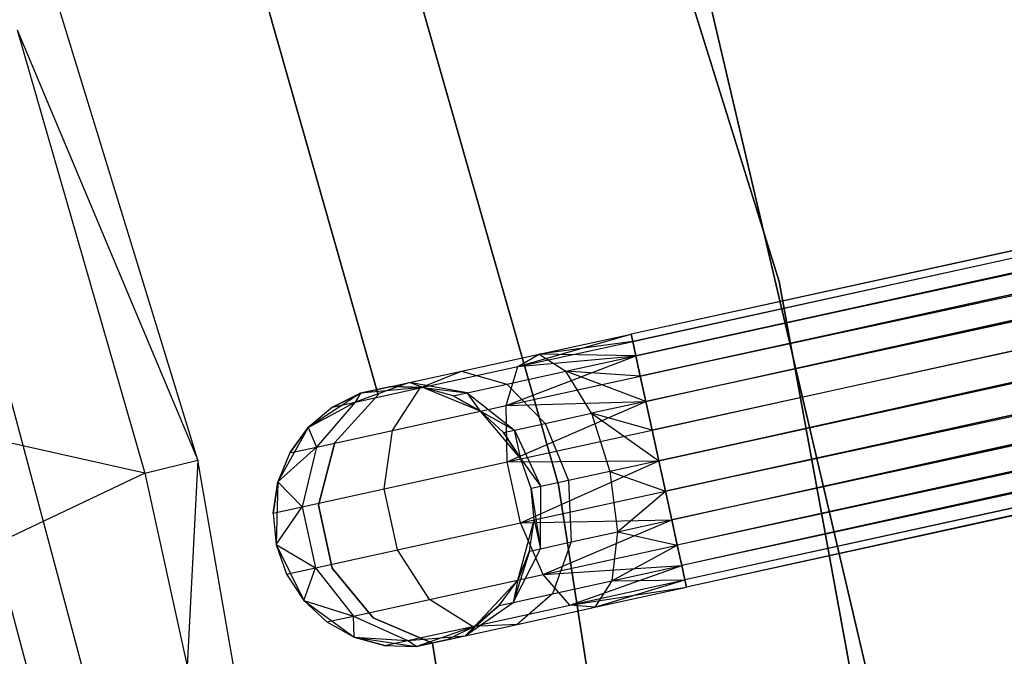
# Model space of a CAD drawing. Extents: x -189 to 189, y -189 to 189.
# Tile 265 of 338: x 37.35 to 44.89, y 7.7 to 12.58. Entities that reach past the tile are written whole.
import ezdxf

# ---------------------------------------------------------------- set-up
doc = ezdxf.new("R2010")
doc.units = 0
doc.header["$LTSCALE"] = 25.4
doc.layers.get('0').update_dxf_attribs({"linetype": 'CONTINUOUS'})

# ---------------------------------------------------------------- blocks, each defined once
blk = doc.blocks.new('NL2500012474_STL')
at = {"color": 0}
for p, q in [((355.6832, 37.0227, 177.3795), (233.3411, 10.2293, 177.6205)), ((355.6832, 37.0227, 177.3795), (233.3411, 10.2293, 177.3795)), ((355.6832, 37.0227, 177.3795), (233.3411, 10.2293, 177.6205)), ((355.6832, 37.0227, 177.3795), (233.3411, 10.2293, 177.3795)), ((355.6956, 36.9663, 177.8546), (233.3411, 10.2293, 177.6205)), ((355.6956, 36.9663, 177.8546), (233.3411, 10.2293, 177.6205)), ((233.3535, 10.173, 177.1454), (355.6832, 37.0227, 177.3795)), ((233.3535, 10.173, 177.1454), (355.6832, 37.0227, 177.3795)), ((355.6956, 36.9663, 177.8546), (233.3535, 10.173, 177.8546)), ((355.6956, 36.9663, 177.8546), (233.3535, 10.173, 177.8546)), ((233.3774, 10.0635, 176.9319), (355.6832, 37.0227, 177.3795)), ((233.3774, 10.0635, 176.9319), (355.6832, 37.0227, 177.3795)), ((355.6956, 36.9663, 177.8546), (233.3774, 10.0635, 178.0681)), ((355.6956, 36.9663, 177.8546), (233.3774, 10.0635, 178.0681)), ((233.3774, 10.0635, 176.9319), (355.7195, 36.8569, 176.9319)), ((233.3774, 10.0635, 176.9319), (355.7195, 36.8569, 176.9319)), ((233.4116, 9.9074, 176.7515), (355.7195, 36.8569, 176.9319)), ((233.4116, 9.9074, 176.7515), (355.7195, 36.8569, 176.9319)), ((233.4541, 9.7136, 176.6146), (355.7195, 36.8569, 176.9319)), ((233.4541, 9.7136, 176.6146), (355.7195, 36.8569, 176.9319)), ((355.7537, 36.7007, 178.2485), (233.3774, 10.0635, 178.0681)), ((355.7537, 36.7007, 178.2485), (233.3774, 10.0635, 178.0681)), ((355.7537, 36.7007, 178.2485), (233.4116, 9.9074, 178.2485)), ((355.7537, 36.7007, 178.2485), (233.4116, 9.9074, 178.2485)), ((355.7962, 36.5069, 176.6146), (233.4541, 9.7136, 176.6146)), ((355.7962, 36.5069, 176.6146), (233.4541, 9.7136, 176.6146)), ((233.5023, 9.4934, 176.5291), (355.7962, 36.5069, 176.6146)), ((233.5023, 9.4934, 176.5291), (355.7962, 36.5069, 176.6146)), ((233.5535, 9.2596, 176.5), (355.7962, 36.5069, 176.6146)), ((233.5535, 9.2596, 176.5), (355.7962, 36.5069, 176.6146)), ((355.8444, 36.2867, 178.4709), (233.4116, 9.9074, 178.2485)), ((355.8444, 36.2867, 178.4709), (233.4116, 9.9074, 178.2485)), ((355.8444, 36.2867, 178.4709), (233.4541, 9.7136, 178.3855)), ((355.8444, 36.2867, 178.4709), (233.4541, 9.7136, 178.3855)), ((355.8444, 36.2867, 178.4709), (233.5023, 9.4934, 178.4709)), ((355.8444, 36.2867, 178.4709), (233.5023, 9.4934, 178.4709)), ((355.8956, 36.0529, 178.5), (233.5535, 9.2596, 178.5)), ((355.8956, 36.0529, 178.5), (233.5535, 9.2596, 178.5)), ((233.5535, 9.2596, 176.5), (355.8956, 36.0529, 176.5)), ((233.5535, 9.2596, 176.5), (355.8956, 36.0529, 176.5)), ((233.6047, 9.0258, 176.5291), (355.8956, 36.0529, 176.5)), ((233.6047, 9.0258, 176.5291), (355.8956, 36.0529, 176.5)), ((233.6529, 8.8056, 176.6146), (355.8956, 36.0529, 176.5)), ((233.6529, 8.8056, 176.6146), (355.8956, 36.0529, 176.5)), ((355.9468, 35.8192, 178.4709), (233.6047, 9.0258, 178.4709)), ((355.9468, 35.8192, 178.4709), (233.6047, 9.0258, 178.4709)), ((355.995, 35.599, 176.6146), (233.6529, 8.8056, 176.6146)), ((355.995, 35.599, 176.6146), (233.6529, 8.8056, 176.6146)), ((355.995, 35.599, 176.6146), (233.6954, 8.6118, 176.7515)), ((355.995, 35.599, 176.6146), (233.6954, 8.6118, 176.7515)), ((355.995, 35.599, 176.6146), (233.7296, 8.4557, 176.9319)), ((355.995, 35.599, 176.6146), (233.7296, 8.4557, 176.9319)), ((356.0374, 35.4052, 178.2485), (233.6047, 9.0258, 178.4709)), ((356.0374, 35.4052, 178.2485), (233.6047, 9.0258, 178.4709)), ((356.0374, 35.4052, 178.2485), (233.6529, 8.8056, 178.3855)), ((356.0374, 35.4052, 178.2485), (233.6529, 8.8056, 178.3855)), ((356.0374, 35.4052, 178.2485), (233.6954, 8.6118, 178.2485)), ((356.0374, 35.4052, 178.2485), (233.6954, 8.6118, 178.2485)), ((356.0717, 35.249, 176.9319), (233.7296, 8.4557, 176.9319)), ((356.0717, 35.249, 176.9319), (233.7296, 8.4557, 176.9319)), ((356.0717, 35.249, 176.9319), (233.7535, 8.3462, 177.1454)), ((356.0717, 35.249, 176.9319), (233.7535, 8.3462, 177.1454)), ((356.0717, 35.249, 176.9319), (233.7659, 8.2899, 177.3795)), ((356.0717, 35.249, 176.9319), (233.7659, 8.2899, 177.3795)), ((356.0956, 35.1396, 177.8546), (233.6954, 8.6118, 178.2485)), ((356.0956, 35.1396, 177.8546), (233.6954, 8.6118, 178.2485)), ((356.0956, 35.1396, 177.8546), (233.7296, 8.4557, 178.0681)), ((356.0956, 35.1396, 177.8546), (233.7296, 8.4557, 178.0681)), ((356.0956, 35.1396, 177.8546), (233.7535, 8.3462, 177.8546)), ((356.0956, 35.1396, 177.8546), (233.7535, 8.3462, 177.8546)), ((356.108, 35.0832, 177.3795), (233.7535, 8.3462, 177.8546)), ((356.108, 35.0832, 177.3795), (233.7535, 8.3462, 177.8546)), ((356.108, 35.0832, 177.3795), (233.7659, 8.2899, 177.3795)), ((356.108, 35.0832, 177.3795), (233.7659, 8.2899, 177.6205)), ((356.108, 35.0832, 177.3795), (233.7659, 8.2899, 177.3795)), ((356.108, 35.0832, 177.3795), (233.7659, 8.2899, 177.6205)), ((234.4755, 10.6315, 186), (232.8786, 15.7561, 186)), ((232.8786, 15.7561, 178.5), (234.4755, 10.6315, 178.5)), ((234.4755, 10.6315, 186), (232.8786, 15.7561, 186)), ((232.8786, 15.7561, 178.5), (234.4755, 10.6315, 178.5)), ((230.0232, 9.2625, 149), (228.5563, 14.0406, 149)), ((230.0232, 9.2625, 149), (228.5563, 14.0406, 149)), ((231.354, 14.1023, 186), (232.7843, 9.0753, 186)), ((232.7843, 9.0753, 178.5), (231.354, 14.1023, 178.5)), ((232.7843, 9.0753, 178.5), (231.354, 14.1023, 178.5)), ((231.354, 14.1023, 186), (232.7843, 9.0753, 186)), ((230.547, 12.7808, 185), (231.4049, 9.7643, 185)), ((231.4049, 9.7643, 183), (230.547, 12.7808, 183)), ((231.4049, 9.7643, 183), (230.547, 12.7808, 183)), ((230.547, 12.7808, 185), (231.4049, 9.7643, 185)), ((235.1765, 7.5177, 186), (233.9498, 12.7495, 186)), ((233.9498, 12.7495, 187), (235.1765, 7.5177, 187)), ((235.1765, 7.5177, 186), (233.9498, 12.7495, 186)), ((233.9498, 12.7495, 187), (235.1765, 7.5177, 187)), ((228.6395, 12.561, 173.0052), (230.0232, 9.2625, 149)), ((228.6395, 12.561, 173.0052), (230.0232, 9.2625, 149)), ((228.6395, 12.561, 173.0052), (229.6157, 9.1649, 173.0052)), ((228.6395, 12.561, 173.0052), (229.6157, 9.1649, 173.0052)), ((227.8991, 12.3118, 149), (229.174, 7.5326, 149)), ((227.8991, 12.3118, 149), (229.174, 7.5326, 149)), ((227.5104, 12.1809, 172.4995), (228.7717, 7.4525, 172.4995)), ((227.5104, 12.1809, 172.4995), (228.7717, 7.4525, 172.4995)), ((229.6157, 9.1649, 173.0052), (222.9581, 10.648, 179)), ((229.6157, 9.1649, 173.0052), (222.9581, 10.648, 179)), ((235.443, 5.3517, 186), (234.4755, 10.6315, 186)), ((234.4755, 10.6315, 178.5), (235.443, 5.3517, 178.5)), ((234.4755, 10.6315, 186), (234.4755, 10.6315, 178.5)), ((235.443, 5.3517, 186), (234.4755, 10.6315, 186)), ((234.4755, 10.6315, 178.5), (235.443, 5.3517, 178.5)), ((234.4755, 10.6315, 186), (234.4755, 10.6315, 178.5)), ((232.4733, 9.9802, 177.3246), (233.3411, 10.2293, 177.3795)), ((232.4733, 9.9802, 177.3246), (233.3411, 10.2293, 177.3795)), ((232.6385, 10.0755, 177.7636), (233.3411, 10.2293, 177.3795)), ((232.6385, 10.0755, 177.7636), (233.3411, 10.2293, 177.6205)), ((232.6385, 10.0755, 177.7636), (233.3411, 10.2293, 177.3795)), ((232.6385, 10.0755, 177.7636), (233.3411, 10.2293, 177.6205)), ((233.3411, 10.2293, 177.3795), (233.3535, 10.173, 177.1454)), ((233.3535, 10.173, 177.8546), (233.3411, 10.2293, 177.6205)), ((233.3535, 10.173, 177.8546), (233.3411, 10.2293, 177.6205)), ((233.3411, 10.2293, 177.3795), (233.3535, 10.173, 177.1454)), ((232.4733, 9.9802, 177.3246), (233.3535, 10.173, 177.1454)), ((232.4733, 9.9802, 177.3246), (233.3535, 10.173, 177.1454)), ((233.3535, 10.173, 177.8546), (232.6385, 10.0755, 177.7636)), ((233.3535, 10.173, 177.8546), (232.6385, 10.0755, 177.7636)), ((233.3535, 10.173, 177.1454), (233.3774, 10.0635, 176.9319)), ((233.3774, 10.0635, 178.0681), (233.3535, 10.173, 177.8546)), ((233.3774, 10.0635, 178.0681), (233.3535, 10.173, 177.8546)), ((233.3535, 10.173, 177.1454), (233.3774, 10.0635, 176.9319)), ((232.0429, 9.945, 178.171), (232.6385, 10.0755, 177.7636)), ((232.0429, 9.945, 178.171), (232.6385, 10.0755, 177.7636)), ((232.3842, 9.6824, 176.9607), (233.3774, 10.0635, 176.9319)), ((232.3842, 9.6824, 176.9607), (233.3774, 10.0635, 176.9319)), ((232.4733, 9.9802, 177.3246), (232.6385, 10.0755, 177.7636)), ((232.4733, 9.9802, 177.3246), (232.6385, 10.0755, 177.7636)), ((232.4733, 9.9802, 177.3246), (233.3774, 10.0635, 176.9319)), ((232.4733, 9.9802, 177.3246), (233.3774, 10.0635, 176.9319)), ((233.3774, 10.0635, 178.0681), (232.6385, 10.0755, 177.7636)), ((232.6385, 10.0755, 177.7636), (232.8421, 9.9463, 178.1771)), ((233.3774, 10.0635, 178.0681), (232.6385, 10.0755, 177.7636)), ((232.6385, 10.0755, 177.7636), (232.8421, 9.9463, 178.1771)), ((232.8421, 9.9463, 178.1771), (233.3774, 10.0635, 178.0681)), ((232.8421, 9.9463, 178.1771), (233.3774, 10.0635, 178.0681)), ((233.3774, 10.0635, 176.9319), (233.4116, 9.9074, 176.7515)), ((233.4116, 9.9074, 178.2485), (233.3774, 10.0635, 178.0681)), ((233.4116, 9.9074, 178.2485), (233.3774, 10.0635, 178.0681)), ((233.3774, 10.0635, 176.9319), (233.4116, 9.9074, 176.7515)), ((231.7271, 9.8168, 177.8351), (232.4733, 9.9802, 177.3246)), ((231.7271, 9.8168, 177.8351), (232.4733, 9.9802, 177.3246)), ((232.3842, 9.6824, 176.9607), (232.4733, 9.9802, 177.3246)), ((232.3842, 9.6824, 176.9607), (232.4733, 9.9802, 177.3246)), ((231.6449, 9.8579, 178.7808), (232.0429, 9.945, 178.171)), ((231.6449, 9.8579, 178.7808), (232.0429, 9.945, 178.171)), ((231.7271, 9.8168, 177.8351), (232.0429, 9.945, 178.171)), ((231.7271, 9.8168, 177.8351), (232.0429, 9.945, 178.171)), ((232.0429, 9.945, 178.171), (232.3884, 9.8469, 178.4875)), ((232.0429, 9.945, 178.171), (232.3884, 9.8469, 178.4875)), ((232.3842, 9.6824, 176.9607), (233.4116, 9.9074, 176.7515)), ((232.3842, 9.6824, 176.9607), (233.4116, 9.9074, 176.7515)), ((232.3884, 9.8469, 178.4875), (232.8421, 9.9463, 178.1771)), ((232.3884, 9.8469, 178.4875), (232.8421, 9.9463, 178.1771)), ((233.0374, 9.6223, 178.4703), (232.8421, 9.9463, 178.1771)), ((233.4541, 9.7136, 178.3855), (232.8421, 9.9463, 178.1771)), ((233.0374, 9.6223, 178.4703), (232.8421, 9.9463, 178.1771)), ((233.4541, 9.7136, 178.3855), (232.8421, 9.9463, 178.1771)), ((233.4116, 9.9074, 178.2485), (232.8421, 9.9463, 178.1771)), ((233.4116, 9.9074, 178.2485), (232.8421, 9.9463, 178.1771)), ((233.4116, 9.9074, 176.7515), (233.4541, 9.7136, 176.6146)), ((233.4541, 9.7136, 178.3855), (233.4116, 9.9074, 178.2485)), ((233.4541, 9.7136, 178.3855), (233.4116, 9.9074, 178.2485)), ((233.4116, 9.9074, 176.7515), (233.4541, 9.7136, 176.6146)), ((231.6449, 9.8579, 178.7808), (231.2285, 9.7076, 178.599)), ((231.6449, 9.8579, 178.7808), (231.2285, 9.7076, 178.599)), ((231.2285, 9.7076, 178.599), (231.7271, 9.8168, 177.8351)), ((231.2285, 9.7076, 178.599), (231.7271, 9.8168, 177.8351)), ((231.2697, 9.7757, 179.5), (231.6449, 9.8579, 178.7808)), ((231.2697, 9.7757, 179.5), (231.6449, 9.8579, 178.7808)), ((231.5052, 9.8273, 179.5), (231.2697, 9.7757, 185)), ((231.5052, 9.8273, 179.5), (231.2697, 9.7757, 185)), ((231.7462, 9.821, 185), (231.2697, 9.7757, 185)), ((231.7462, 9.821, 185), (231.2697, 9.7757, 185)), ((231.5052, 9.8273, 179.5), (231.6449, 9.8579, 178.7808)), ((231.5052, 9.8273, 179.5), (231.6449, 9.8579, 178.7808)), ((231.7462, 9.821, 179.5), (231.5052, 9.8273, 179.5)), ((231.5052, 9.8273, 179.5), (231.7462, 9.821, 185)), ((231.5052, 9.8273, 179.5), (231.7462, 9.821, 185)), ((231.7462, 9.821, 179.5), (231.5052, 9.8273, 179.5)), ((231.5131, 9.4916, 177.5565), (231.7271, 9.8168, 177.8351)), ((231.5131, 9.4916, 177.5565), (231.7271, 9.8168, 177.8351)), ((231.7462, 9.821, 179.5), (231.6449, 9.8579, 178.7808)), ((231.7462, 9.821, 179.5), (231.6449, 9.8579, 178.7808)), ((232.0851, 9.7805, 178.952), (231.6449, 9.8579, 178.7808)), ((232.0851, 9.7805, 178.952), (231.6449, 9.8579, 178.7808)), ((232.1891, 9.6396, 185), (231.7462, 9.821, 185)), ((231.9787, 9.7572, 179.5), (231.7462, 9.821, 185)), ((232.1891, 9.6396, 185), (231.7462, 9.821, 185)), ((231.9787, 9.7572, 179.5), (231.7462, 9.821, 179.5)), ((231.7462, 9.821, 179.5), (231.7462, 9.821, 185)), ((231.9787, 9.7572, 179.5), (231.7462, 9.821, 185)), ((231.7462, 9.821, 179.5), (231.7462, 9.821, 185)), ((231.7462, 9.821, 179.5), (232.0851, 9.7805, 178.952)), ((231.9787, 9.7572, 179.5), (231.7462, 9.821, 179.5)), ((231.7462, 9.821, 179.5), (232.0851, 9.7805, 178.952)), ((232.0851, 9.7805, 178.952), (232.3884, 9.8469, 178.4875)), ((232.0851, 9.7805, 178.952), (232.3884, 9.8469, 178.4875)), ((232.3884, 9.8469, 178.4875), (232.6842, 9.545, 178.7119)), ((232.3884, 9.8469, 178.4875), (232.6842, 9.545, 178.7119)), ((231.2697, 9.7757, 185), (230.8688, 9.5141, 185)), ((231.2697, 9.7757, 185), (230.8688, 9.5141, 185)), ((231.2697, 9.7757, 179.5), (231.0534, 9.6692, 179.5)), ((231.0534, 9.6692, 179.5), (231.2697, 9.7757, 185)), ((231.0534, 9.6692, 179.5), (231.2697, 9.7757, 185)), ((231.2697, 9.7757, 179.5), (231.0534, 9.6692, 179.5)), ((231.4049, 9.7643, 185), (231.0731, 9.3976, 185)), ((231.0731, 9.3976, 183), (231.4049, 9.7643, 183)), ((231.0731, 9.3976, 183), (231.4049, 9.7643, 183)), ((231.4049, 9.7643, 185), (231.0731, 9.3976, 185)), ((231.2697, 9.7757, 179.5), (231.2285, 9.7076, 178.599)), ((231.2697, 9.7757, 179.5), (231.2285, 9.7076, 178.599)), ((231.2697, 9.7757, 179.5), (231.2697, 9.7757, 185)), ((231.2697, 9.7757, 179.5), (231.2697, 9.7757, 185)), ((231.4049, 9.7643, 185), (231.4049, 9.7643, 183)), ((231.4049, 9.7643, 185), (231.4049, 9.7643, 183)), ((231.9787, 9.7572, 179.5), (232.0851, 9.7805, 178.952)), ((231.9787, 9.7572, 179.5), (232.0851, 9.7805, 178.952)), ((232.1891, 9.6396, 179.5), (231.9787, 9.7572, 179.5)), ((231.9787, 9.7572, 179.5), (232.1891, 9.6396, 185)), ((231.9787, 9.7572, 179.5), (232.1891, 9.6396, 185)), ((232.1891, 9.6396, 179.5), (231.9787, 9.7572, 179.5)), ((232.0851, 9.7805, 178.952), (232.4482, 9.4933, 179.0735)), ((232.1891, 9.6396, 179.5), (232.0851, 9.7805, 178.952)), ((232.1891, 9.6396, 179.5), (232.0851, 9.7805, 178.952)), ((232.0851, 9.7805, 178.952), (232.4482, 9.4933, 179.0735)), ((230.8688, 9.5141, 179.5), (231.2285, 9.7076, 178.599)), ((230.8688, 9.5141, 179.5), (231.2285, 9.7076, 178.599)), ((231.0534, 9.6692, 179.5), (230.8688, 9.5141, 185)), ((231.0534, 9.6692, 179.5), (230.8688, 9.5141, 179.5)), ((231.0534, 9.6692, 179.5), (230.8688, 9.5141, 185)), ((231.0534, 9.6692, 179.5), (230.8688, 9.5141, 179.5)), ((231.2285, 9.7076, 178.599), (230.9311, 9.3641, 178.4482)), ((231.2285, 9.7076, 178.599), (230.9311, 9.3641, 178.4482)), ((231.0534, 9.6692, 179.5), (231.2285, 9.7076, 178.599)), ((231.0534, 9.6692, 179.5), (231.2285, 9.7076, 178.599)), ((231.5131, 9.4916, 177.5565), (232.3842, 9.6824, 176.9607)), ((231.5131, 9.4916, 177.5565), (232.3842, 9.6824, 176.9607)), ((232.3842, 9.6824, 176.9607), (233.4541, 9.7136, 176.6146)), ((232.3842, 9.6824, 176.9607), (233.4541, 9.7136, 176.6146)), ((232.3917, 9.2502, 176.7552), (232.3842, 9.6824, 176.9607)), ((232.3917, 9.2502, 176.7552), (232.3842, 9.6824, 176.9607)), ((232.3917, 9.2502, 176.7552), (233.4541, 9.7136, 176.6146)), ((232.3917, 9.2502, 176.7552), (233.4541, 9.7136, 176.6146)), ((233.4541, 9.7136, 178.3855), (233.0374, 9.6223, 178.4703)), ((233.4541, 9.7136, 178.3855), (233.0374, 9.6223, 178.4703)), ((233.4541, 9.7136, 176.6146), (233.5023, 9.4934, 176.5291)), ((233.5023, 9.4934, 178.4709), (233.4541, 9.7136, 178.3855)), ((233.5023, 9.4934, 178.4709), (233.4541, 9.7136, 178.3855)), ((233.4541, 9.7136, 176.6146), (233.5023, 9.4934, 176.5291)), ((232.4971, 9.2732, 185), (232.1891, 9.6396, 185)), ((232.3653, 9.4751, 179.5), (232.1891, 9.6396, 185)), ((232.4971, 9.2732, 185), (232.1891, 9.6396, 185)), ((232.3653, 9.4751, 179.5), (232.1891, 9.6396, 179.5)), ((232.1891, 9.6396, 179.5), (232.1891, 9.6396, 185)), ((232.3653, 9.4751, 179.5), (232.1891, 9.6396, 185)), ((232.1891, 9.6396, 179.5), (232.1891, 9.6396, 185)), ((232.1891, 9.6396, 179.5), (232.4482, 9.4933, 179.0735)), ((232.1891, 9.6396, 179.5), (232.4482, 9.4933, 179.0735)), ((232.3653, 9.4751, 179.5), (232.1891, 9.6396, 179.5)), ((232.6842, 9.545, 178.7119), (233.0374, 9.6223, 178.4703)), ((232.6842, 9.545, 178.7119), (233.0374, 9.6223, 178.4703)), ((233.5023, 9.4934, 178.4709), (233.0374, 9.6223, 178.4703)), ((233.0374, 9.6223, 178.4703), (233.5535, 9.2596, 178.5)), ((233.5023, 9.4934, 178.4709), (233.0374, 9.6223, 178.4703)), ((233.0374, 9.6223, 178.4703), (233.5535, 9.2596, 178.5)), ((233.0374, 9.6223, 178.4703), (233.1797, 9.1777, 178.5761)), ((233.0374, 9.6223, 178.4703), (233.1797, 9.1777, 178.5761)), ((230.8688, 9.5141, 185), (230.6354, 9.0963, 185)), ((230.8688, 9.5141, 185), (230.6354, 9.0963, 185)), ((230.8688, 9.5141, 179.5), (230.7268, 9.3194, 179.5)), ((230.7268, 9.3194, 179.5), (230.8688, 9.5141, 185)), ((230.7268, 9.3194, 179.5), (230.8688, 9.5141, 185)), ((230.8688, 9.5141, 179.5), (230.7268, 9.3194, 179.5)), ((230.8688, 9.5141, 179.5), (230.8688, 9.5141, 185)), ((230.8688, 9.5141, 179.5), (230.8688, 9.5141, 185)), ((230.8688, 9.5141, 179.5), (230.9311, 9.3641, 178.4482)), ((230.8688, 9.5141, 179.5), (230.9311, 9.3641, 178.4482)), ((232.4482, 9.4933, 179.0735), (232.6842, 9.545, 178.7119)), ((232.4482, 9.4933, 179.0735), (232.6842, 9.545, 178.7119)), ((232.6842, 9.545, 178.7119), (232.8628, 9.1083, 178.7929)), ((232.6842, 9.545, 178.7119), (232.8628, 9.1083, 178.7929)), ((230.9311, 9.3641, 178.4482), (231.5131, 9.4916, 177.5565)), ((230.9311, 9.3641, 178.4482), (231.5131, 9.4916, 177.5565)), ((231.4502, 9.044, 177.3992), (231.5131, 9.4916, 177.5565)), ((231.4502, 9.044, 177.3992), (231.5131, 9.4916, 177.5565)), ((232.3653, 9.4751, 179.5), (232.4482, 9.4933, 179.0735)), ((232.3653, 9.4751, 179.5), (232.4482, 9.4933, 179.0735)), ((232.4971, 9.2732, 179.5), (232.3653, 9.4751, 179.5)), ((232.3653, 9.4751, 179.5), (232.4971, 9.2732, 185)), ((232.3653, 9.4751, 179.5), (232.4971, 9.2732, 185)), ((232.4971, 9.2732, 179.5), (232.3653, 9.4751, 179.5)), ((232.3917, 9.2502, 176.7552), (233.5023, 9.4934, 176.5291)), ((232.3917, 9.2502, 176.7552), (233.5023, 9.4934, 176.5291)), ((232.4971, 9.2732, 179.5), (232.4482, 9.4933, 179.0735)), ((232.4482, 9.4933, 179.0735), (232.651, 9.062, 179.1173)), ((232.4482, 9.4933, 179.0735), (232.651, 9.062, 179.1173)), ((232.4971, 9.2732, 179.5), (232.4482, 9.4933, 179.0735)), ((233.5023, 9.4934, 176.5291), (233.5535, 9.2596, 176.5)), ((233.5535, 9.2596, 178.5), (233.5023, 9.4934, 178.4709)), ((233.5535, 9.2596, 178.5), (233.5023, 9.4934, 178.4709)), ((233.5023, 9.4934, 176.5291), (233.5535, 9.2596, 176.5)), ((230.6354, 9.0963, 179.5), (230.9311, 9.3641, 178.4482)), ((230.6354, 9.0963, 179.5), (230.9311, 9.3641, 178.4482)), ((230.7268, 9.3194, 179.5), (230.9311, 9.3641, 178.4482)), ((230.7268, 9.3194, 179.5), (230.9311, 9.3641, 178.4482)), ((230.9311, 9.3641, 178.4482), (230.8211, 8.9062, 178.3631)), ((230.9311, 9.3641, 178.4482), (230.8211, 8.9062, 178.3631)), ((231.0731, 9.3976, 185), (230.946, 8.9197, 185)), ((230.946, 8.9197, 183), (231.0731, 9.3976, 183)), ((230.946, 8.9197, 183), (231.0731, 9.3976, 183)), ((231.0731, 9.3976, 185), (230.946, 8.9197, 185)), ((231.0731, 9.3976, 185), (231.0731, 9.3976, 183)), ((231.0731, 9.3976, 185), (231.0731, 9.3976, 183)), ((230.7268, 9.3194, 179.5), (230.6354, 9.0963, 185)), ((230.7268, 9.3194, 179.5), (230.6354, 9.0963, 179.5)), ((230.7268, 9.3194, 179.5), (230.6354, 9.0963, 185)), ((230.7268, 9.3194, 179.5), (230.6354, 9.0963, 179.5)), ((229.6157, 9.1649, 173.0052), (230.0232, 9.2625, 149)), ((229.6157, 9.1649, 173.0052), (230.0232, 9.2625, 149)), ((230.0232, 9.2625, 149), (229.9401, 7.6852, 173.0052)), ((230.0232, 9.2625, 149), (229.9401, 7.6852, 173.0052)), ((230.8797, 4.3382, 149), (230.0232, 9.2625, 149)), ((230.8797, 4.3382, 149), (230.0232, 9.2625, 149)), ((231.4502, 9.044, 177.3992), (232.3917, 9.2502, 176.7552)), ((231.4502, 9.044, 177.3992), (232.3917, 9.2502, 176.7552)), ((232.3917, 9.2502, 176.7552), (233.5535, 9.2596, 176.5)), ((232.3917, 9.2502, 176.7552), (233.5535, 9.2596, 176.5)), ((232.4941, 8.7826, 176.7552), (232.3917, 9.2502, 176.7552)), ((232.4941, 8.7826, 176.7552), (232.3917, 9.2502, 176.7552)), ((232.4941, 8.7826, 176.7552), (233.5535, 9.2596, 176.5)), ((232.4941, 8.7826, 176.7552), (233.5535, 9.2596, 176.5)), ((232.5766, 9.0457, 185), (232.4971, 9.2732, 185)), ((232.5766, 9.0457, 179.5), (232.4971, 9.2732, 179.5)), ((232.4971, 9.2732, 179.5), (232.4971, 9.2732, 185)), ((232.5766, 9.0457, 185), (232.4971, 9.2732, 185)), ((232.4971, 9.2732, 179.5), (232.4971, 9.2732, 185)), ((232.4971, 9.2732, 179.5), (232.651, 9.062, 179.1173)), ((232.4971, 9.2732, 179.5), (232.651, 9.062, 179.1173)), ((232.5766, 9.0457, 179.5), (232.4971, 9.2732, 179.5)), ((233.5535, 9.2596, 178.5), (233.1797, 9.1777, 178.5761)), ((233.5535, 9.2596, 178.5), (233.1797, 9.1777, 178.5761)), ((233.6047, 9.0258, 178.4709), (233.5535, 9.2596, 178.5)), ((233.5535, 9.2596, 176.5), (233.6047, 9.0258, 176.5291)), ((233.6047, 9.0258, 178.4709), (233.5535, 9.2596, 178.5)), ((233.5535, 9.2596, 176.5), (233.6047, 9.0258, 176.5291)), ((229.6157, 9.1649, 173.0052), (224.0608, 6.5144, 179)), ((229.6157, 9.1649, 173.0052), (224.0608, 6.5144, 179)), ((229.6157, 9.1649, 173.0052), (229.9401, 7.6852, 173.0052)), ((229.6157, 9.1649, 173.0052), (229.9401, 7.6852, 173.0052)), ((233.1797, 9.1777, 178.5761), (232.8628, 9.1083, 178.7929)), ((233.1797, 9.1777, 178.5761), (232.8628, 9.1083, 178.7929)), ((233.1797, 9.1777, 178.5761), (233.6047, 9.0258, 178.4709)), ((233.1797, 9.1777, 178.5761), (233.6047, 9.0258, 178.4709)), ((233.1797, 9.1777, 178.5761), (233.2363, 8.7144, 178.4703)), ((233.1797, 9.1777, 178.5761), (233.2363, 8.7144, 178.4703)), ((230.6354, 9.0963, 179.5), (230.6001, 8.8578, 179.5)), ((230.6001, 8.8578, 179.5), (230.6354, 9.0963, 185)), ((230.6001, 8.8578, 179.5), (230.6354, 9.0963, 185)), ((230.6354, 9.0963, 179.5), (230.6001, 8.8578, 179.5)), ((230.6354, 9.0963, 185), (230.623, 8.6178, 185)), ((230.6354, 9.0963, 185), (230.623, 8.6178, 185)), ((230.6354, 9.0963, 179.5), (230.6354, 9.0963, 185)), ((230.6354, 9.0963, 179.5), (230.6354, 9.0963, 185)), ((230.6354, 9.0963, 179.5), (230.8211, 8.9062, 178.3631)), ((230.6354, 9.0963, 179.5), (230.8211, 8.9062, 178.3631)), ((232.651, 9.062, 179.1173), (232.5766, 9.0457, 179.5)), ((232.651, 9.062, 179.1173), (232.5766, 9.0457, 179.5)), ((232.647, 8.5854, 179.0735), (232.651, 9.062, 179.1173)), ((232.647, 8.5854, 179.0735), (232.651, 9.062, 179.1173)), ((232.8628, 9.1083, 178.7929), (232.651, 9.062, 179.1173)), ((232.8628, 9.1083, 178.7929), (232.651, 9.062, 179.1173)), ((232.7843, 9.0753, 186), (233.586, 3.9107, 186)), ((233.586, 3.9107, 178.5), (232.7843, 9.0753, 178.5)), ((232.7843, 9.0753, 178.5), (232.7843, 9.0753, 186)), ((232.7843, 9.0753, 178.5), (232.7843, 9.0753, 186)), ((233.586, 3.9107, 178.5), (232.7843, 9.0753, 178.5)), ((232.7843, 9.0753, 186), (233.586, 3.9107, 186)), ((232.8628, 9.1083, 178.7929), (232.8831, 8.637, 178.7119)), ((232.8628, 9.1083, 178.7929), (232.8831, 8.637, 178.7119)), ((230.8211, 8.9062, 178.3631), (231.4502, 9.044, 177.3992)), ((230.8211, 8.9062, 178.3631), (231.4502, 9.044, 177.3992)), ((231.5526, 8.5764, 177.3992), (231.4502, 9.044, 177.3992)), ((231.5526, 8.5764, 177.3992), (231.4502, 9.044, 177.3992)), ((232.4941, 8.7826, 176.7552), (233.6047, 9.0258, 176.5291)), ((232.4941, 8.7826, 176.7552), (233.6047, 9.0258, 176.5291)), ((232.5995, 8.8057, 185), (232.5766, 9.0457, 185)), ((232.5995, 8.8057, 179.5), (232.5766, 9.0457, 179.5)), ((232.5766, 9.0457, 179.5), (232.5766, 9.0457, 185)), ((232.5995, 8.8057, 185), (232.5766, 9.0457, 185)), ((232.5766, 9.0457, 179.5), (232.5766, 9.0457, 185)), ((232.5766, 9.0457, 179.5), (232.647, 8.5854, 179.0735)), ((232.5995, 8.8057, 179.5), (232.5766, 9.0457, 179.5)), ((232.5766, 9.0457, 179.5), (232.647, 8.5854, 179.0735)), ((233.2363, 8.7144, 178.4703), (233.6047, 9.0258, 178.4709)), ((233.2363, 8.7144, 178.4703), (233.6047, 9.0258, 178.4709)), ((233.6529, 8.8056, 178.3855), (233.6047, 9.0258, 178.4709)), ((233.6047, 9.0258, 176.5291), (233.6529, 8.8056, 176.6146)), ((233.6529, 8.8056, 178.3855), (233.6047, 9.0258, 178.4709)), ((233.6047, 9.0258, 176.5291), (233.6529, 8.8056, 176.6146)), ((230.6001, 8.8578, 179.5), (230.8211, 8.9062, 178.3631)), ((230.6001, 8.8578, 179.5), (230.8211, 8.9062, 178.3631)), ((230.623, 8.6178, 179.5), (230.8211, 8.9062, 178.3631)), ((230.623, 8.6178, 179.5), (230.8211, 8.9062, 178.3631)), ((230.8211, 8.9062, 178.3631), (230.9234, 8.4386, 178.3631)), ((230.8211, 8.9062, 178.3631), (230.9234, 8.4386, 178.3631)), ((230.946, 8.9197, 185), (230.946, 8.9197, 183)), ((230.946, 8.9197, 185), (230.946, 8.9197, 183)), ((230.946, 8.9197, 185), (231.0517, 8.4366, 185)), ((231.0517, 8.4366, 183), (230.946, 8.9197, 183)), ((231.0517, 8.4366, 183), (230.946, 8.9197, 183)), ((230.946, 8.9197, 185), (231.0517, 8.4366, 185)), ((230.6001, 8.8578, 179.5), (230.623, 8.6178, 185)), ((230.6001, 8.8578, 179.5), (230.623, 8.6178, 185)), ((230.6001, 8.8578, 179.5), (230.623, 8.6178, 179.5)), ((230.6001, 8.8578, 179.5), (230.623, 8.6178, 179.5)), ((231.5526, 8.5764, 177.3992), (232.4941, 8.7826, 176.7552)), ((231.5526, 8.5764, 177.3992), (232.4941, 8.7826, 176.7552)), ((232.4729, 8.3441, 185), (232.5995, 8.8057, 185)), ((232.4729, 8.3441, 185), (232.5995, 8.8057, 185)), ((232.4941, 8.7826, 176.7552), (233.6529, 8.8056, 176.6146)), ((232.4941, 8.7826, 176.7552), (233.6529, 8.8056, 176.6146)), ((232.6679, 8.3868, 176.9607), (232.4941, 8.7826, 176.7552)), ((232.6679, 8.3868, 176.9607), (232.4941, 8.7826, 176.7552)), ((232.5642, 8.5672, 179.5), (232.5995, 8.8057, 185)), ((232.5642, 8.5672, 179.5), (232.5995, 8.8057, 185)), ((232.5642, 8.5672, 179.5), (232.5995, 8.8057, 179.5)), ((232.5642, 8.5672, 179.5), (232.5995, 8.8057, 179.5)), ((232.5995, 8.8057, 179.5), (232.5995, 8.8057, 185)), ((232.5995, 8.8057, 179.5), (232.5995, 8.8057, 185)), ((232.5995, 8.8057, 179.5), (232.647, 8.5854, 179.0735)), ((232.5995, 8.8057, 179.5), (232.647, 8.5854, 179.0735)), ((232.6679, 8.3868, 176.9607), (233.6529, 8.8056, 176.6146)), ((232.6679, 8.3868, 176.9607), (233.6529, 8.8056, 176.6146)), ((233.2363, 8.7144, 178.4703), (233.6529, 8.8056, 178.3855)), ((233.2363, 8.7144, 178.4703), (233.6529, 8.8056, 178.3855)), ((233.6954, 8.6118, 178.2485), (233.6529, 8.8056, 178.3855)), ((233.6529, 8.8056, 176.6146), (233.6954, 8.6118, 176.7515)), ((233.6529, 8.8056, 176.6146), (233.6954, 8.6118, 176.7515)), ((233.6954, 8.6118, 178.2485), (233.6529, 8.8056, 178.3855)), ((232.8831, 8.637, 178.7119), (233.2363, 8.7144, 178.4703)), ((232.8831, 8.637, 178.7119), (233.2363, 8.7144, 178.4703)), ((233.2363, 8.7144, 178.4703), (233.1943, 8.3384, 178.1771)), ((233.2363, 8.7144, 178.4703), (233.1943, 8.3384, 178.1771)), ((233.2363, 8.7144, 178.4703), (233.6954, 8.6118, 178.2485)), ((233.2363, 8.7144, 178.4703), (233.6954, 8.6118, 178.2485)), ((230.623, 8.6178, 185), (230.8343, 8.1883, 185)), ((230.623, 8.6178, 185), (230.8343, 8.1883, 185)), ((230.623, 8.6178, 185), (230.7025, 8.3902, 179.5)), ((230.623, 8.6178, 179.5), (230.623, 8.6178, 185)), ((230.623, 8.6178, 179.5), (230.623, 8.6178, 185)), ((230.623, 8.6178, 179.5), (230.7025, 8.3902, 179.5)), ((230.623, 8.6178, 185), (230.7025, 8.3902, 179.5)), ((230.623, 8.6178, 179.5), (230.7025, 8.3902, 179.5)), ((230.623, 8.6178, 179.5), (230.9234, 8.4386, 178.3631)), ((230.623, 8.6178, 179.5), (230.9234, 8.4386, 178.3631)), ((232.647, 8.5854, 179.0735), (232.8831, 8.637, 178.7119)), ((232.647, 8.5854, 179.0735), (232.8831, 8.637, 178.7119)), ((232.6679, 8.3868, 176.9607), (233.6954, 8.6118, 176.7515)), ((232.6679, 8.3868, 176.9607), (233.6954, 8.6118, 176.7515)), ((232.8831, 8.637, 178.7119), (232.7405, 8.2391, 178.4875)), ((232.8831, 8.637, 178.7119), (232.7405, 8.2391, 178.4875)), ((233.1943, 8.3384, 178.1771), (233.6954, 8.6118, 178.2485)), ((233.1943, 8.3384, 178.1771), (233.6954, 8.6118, 178.2485)), ((233.7296, 8.4557, 178.0681), (233.6954, 8.6118, 178.2485)), ((233.6954, 8.6118, 176.7515), (233.7296, 8.4557, 176.9319)), ((233.6954, 8.6118, 176.7515), (233.7296, 8.4557, 176.9319)), ((233.7296, 8.4557, 178.0681), (233.6954, 8.6118, 178.2485)), ((230.9234, 8.4386, 178.3631), (231.5526, 8.5764, 177.3992)), ((230.9234, 8.4386, 178.3631), (231.5526, 8.5764, 177.3992)), ((231.7969, 8.1961, 177.5565), (231.5526, 8.5764, 177.3992)), ((231.7969, 8.1961, 177.5565), (231.5526, 8.5764, 177.3992)), ((232.4373, 8.1727, 178.952), (232.647, 8.5854, 179.0735)), ((232.4373, 8.1727, 178.952), (232.647, 8.5854, 179.0735)), ((232.5642, 8.5672, 179.5), (232.4373, 8.1727, 178.952)), ((232.5642, 8.5672, 179.5), (232.4373, 8.1727, 178.952)), ((232.4729, 8.3441, 179.5), (232.5642, 8.5672, 179.5)), ((232.5642, 8.5672, 179.5), (232.4729, 8.3441, 185)), ((232.5642, 8.5672, 179.5), (232.4729, 8.3441, 185)), ((232.4729, 8.3441, 179.5), (232.5642, 8.5672, 179.5)), ((232.5642, 8.5672, 179.5), (232.647, 8.5854, 179.0735)), ((232.5642, 8.5672, 179.5), (232.647, 8.5854, 179.0735)), ((232.6679, 8.3868, 176.9607), (233.7296, 8.4557, 176.9319)), ((232.6679, 8.3868, 176.9607), (233.7296, 8.4557, 176.9319)), ((232.8733, 8.1535, 177.3246), (233.7296, 8.4557, 176.9319)), ((232.8733, 8.1535, 177.3246), (233.7296, 8.4557, 176.9319)), ((233.1943, 8.3384, 178.1771), (233.7296, 8.4557, 178.0681)), ((233.1943, 8.3384, 178.1771), (233.7296, 8.4557, 178.0681)), ((233.7535, 8.3462, 177.8546), (233.7296, 8.4557, 178.0681)), ((233.7296, 8.4557, 176.9319), (233.7535, 8.3462, 177.1454)), ((233.7296, 8.4557, 176.9319), (233.7535, 8.3462, 177.1454)), ((233.7535, 8.3462, 177.8546), (233.7296, 8.4557, 178.0681)), ((230.7025, 8.3902, 179.5), (230.9234, 8.4386, 178.3631)), ((230.7025, 8.3902, 179.5), (230.9234, 8.4386, 178.3631)), ((230.7025, 8.3902, 179.5), (230.8343, 8.1883, 185)), ((230.7025, 8.3902, 179.5), (230.8343, 8.1883, 179.5)), ((230.7025, 8.3902, 179.5), (230.8343, 8.1883, 185)), ((230.7025, 8.3902, 179.5), (230.8343, 8.1883, 179.5)), ((230.8343, 8.1883, 179.5), (230.9234, 8.4386, 178.3631)), ((230.8343, 8.1883, 179.5), (230.9234, 8.4386, 178.3631)), ((230.9234, 8.4386, 178.3631), (231.2149, 8.0686, 178.4482)), ((230.9234, 8.4386, 178.3631), (231.2149, 8.0686, 178.4482)), ((231.0517, 8.4366, 185), (231.0517, 8.4366, 183)), ((231.0517, 8.4366, 185), (231.0517, 8.4366, 183)), ((231.0517, 8.4366, 185), (231.3668, 8.0555, 185)), ((231.3668, 8.0555, 183), (231.0517, 8.4366, 183)), ((231.3668, 8.0555, 183), (231.0517, 8.4366, 183)), ((231.0517, 8.4366, 185), (231.3668, 8.0555, 185)), ((231.7969, 8.1961, 177.5565), (232.6679, 8.3868, 176.9607)), ((231.7969, 8.1961, 177.5565), (232.6679, 8.3868, 176.9607)), ((232.8733, 8.1535, 177.3246), (232.6679, 8.3868, 176.9607)), ((232.8733, 8.1535, 177.3246), (232.6679, 8.3868, 176.9607)), ((232.1462, 7.9942, 185), (232.4729, 8.3441, 185)), ((232.1462, 7.9942, 185), (232.4729, 8.3441, 185)), ((232.3308, 8.1493, 179.5), (232.4729, 8.3441, 185)), ((232.3308, 8.1493, 179.5), (232.4729, 8.3441, 179.5)), ((232.3308, 8.1493, 179.5), (232.4729, 8.3441, 185)), ((232.3308, 8.1493, 179.5), (232.4729, 8.3441, 179.5)), ((232.4729, 8.3441, 179.5), (232.4373, 8.1727, 178.952)), ((232.4729, 8.3441, 179.5), (232.4373, 8.1727, 178.952)), ((232.4729, 8.3441, 179.5), (232.4729, 8.3441, 185)), ((232.4729, 8.3441, 179.5), (232.4729, 8.3441, 185)), ((232.7405, 8.2391, 178.4875), (233.1943, 8.3384, 178.1771)), ((232.7405, 8.2391, 178.4875), (233.1943, 8.3384, 178.1771)), ((232.8733, 8.1535, 177.3246), (233.7535, 8.3462, 177.1454)), ((232.8733, 8.1535, 177.3246), (233.7535, 8.3462, 177.1454)), ((233.0633, 8.136, 177.7636), (233.7535, 8.3462, 177.8546)), ((233.0633, 8.136, 177.7636), (233.7535, 8.3462, 177.8546)), ((233.1943, 8.3384, 178.1771), (233.0633, 8.136, 177.7636)), ((233.1943, 8.3384, 178.1771), (233.0633, 8.136, 177.7636)), ((233.1943, 8.3384, 178.1771), (233.7535, 8.3462, 177.8546)), ((233.1943, 8.3384, 178.1771), (233.7535, 8.3462, 177.8546)), ((233.7659, 8.2899, 177.6205), (233.7535, 8.3462, 177.8546)), ((233.7535, 8.3462, 177.1454), (233.7659, 8.2899, 177.3795)), ((233.7535, 8.3462, 177.1454), (233.7659, 8.2899, 177.3795)), ((233.7659, 8.2899, 177.6205), (233.7535, 8.3462, 177.8546)), ((232.4373, 8.1727, 178.952), (232.7405, 8.2391, 178.4875)), ((232.4373, 8.1727, 178.952), (232.7405, 8.2391, 178.4875)), ((232.7405, 8.2391, 178.4875), (232.4677, 8.0056, 178.171)), ((232.7405, 8.2391, 178.4875), (232.4677, 8.0056, 178.171)), ((232.8733, 8.1535, 177.3246), (233.7659, 8.2899, 177.3795)), ((232.8733, 8.1535, 177.3246), (233.7659, 8.2899, 177.3795)), ((233.0633, 8.136, 177.7636), (233.7659, 8.2899, 177.6205)), ((233.0633, 8.136, 177.7636), (233.7659, 8.2899, 177.3795)), ((233.0633, 8.136, 177.7636), (233.7659, 8.2899, 177.6205)), ((233.0633, 8.136, 177.7636), (233.7659, 8.2899, 177.3795)), ((230.8343, 8.1883, 185), (231.2209, 7.9063, 185)), ((230.8343, 8.1883, 179.5), (230.8343, 8.1883, 185)), ((230.8343, 8.1883, 179.5), (230.8343, 8.1883, 185)), ((230.8343, 8.1883, 179.5), (231.0105, 8.0238, 179.5)), ((231.0105, 8.0238, 179.5), (230.8343, 8.1883, 185)), ((231.0105, 8.0238, 179.5), (230.8343, 8.1883, 185)), ((230.8343, 8.1883, 185), (231.2209, 7.9063, 185)), ((230.8343, 8.1883, 179.5), (231.0105, 8.0238, 179.5)), ((230.8343, 8.1883, 179.5), (231.2149, 8.0686, 178.4482)), ((230.8343, 8.1883, 179.5), (231.2149, 8.0686, 178.4482)), ((231.2149, 8.0686, 178.4482), (231.7969, 8.1961, 177.5565)), ((231.2149, 8.0686, 178.4482), (231.7969, 8.1961, 177.5565)), ((232.1271, 7.99, 177.8351), (231.7969, 8.1961, 177.5565)), ((232.1271, 7.99, 177.8351), (231.7969, 8.1961, 177.5565)), ((232.0697, 7.9184, 178.7808), (232.4373, 8.1727, 178.952)), ((232.0697, 7.9184, 178.7808), (232.4373, 8.1727, 178.952)), ((232.3308, 8.1493, 179.5), (232.0697, 7.9184, 178.7808)), ((232.3308, 8.1493, 179.5), (232.0697, 7.9184, 178.7808)), ((232.1271, 7.99, 177.8351), (232.8733, 8.1535, 177.3246)), ((232.1271, 7.99, 177.8351), (232.8733, 8.1535, 177.3246)), ((232.1462, 7.9942, 179.5), (232.3308, 8.1493, 179.5)), ((232.3308, 8.1493, 179.5), (232.1462, 7.9942, 185)), ((232.3308, 8.1493, 179.5), (232.1462, 7.9942, 185)), ((232.1462, 7.9942, 179.5), (232.3308, 8.1493, 179.5)), ((232.3308, 8.1493, 179.5), (232.4373, 8.1727, 178.952)), ((232.3308, 8.1493, 179.5), (232.4373, 8.1727, 178.952)), ((233.0633, 8.136, 177.7636), (232.8733, 8.1535, 177.3246)), ((233.0633, 8.136, 177.7636), (232.8733, 8.1535, 177.3246)), ((232.4677, 8.0056, 178.171), (233.0633, 8.136, 177.7636)), ((232.4677, 8.0056, 178.171), (233.0633, 8.136, 177.7636)), ((231.0105, 8.0238, 179.5), (231.2149, 8.0686, 178.4482)), ((231.0105, 8.0238, 179.5), (231.2149, 8.0686, 178.4482)), ((231.0105, 8.0238, 179.5), (231.2209, 7.9063, 185)), ((231.0105, 8.0238, 179.5), (231.2209, 7.9063, 179.5)), ((231.0105, 8.0238, 179.5), (231.2209, 7.9063, 185)), ((231.0105, 8.0238, 179.5), (231.2209, 7.9063, 179.5)), ((231.2209, 7.9063, 179.5), (231.2149, 8.0686, 178.4482)), ((231.2149, 8.0686, 178.4482), (231.6285, 7.8809, 178.599)), ((231.2209, 7.9063, 179.5), (231.2149, 8.0686, 178.4482)), ((231.2149, 8.0686, 178.4482), (231.6285, 7.8809, 178.599)), ((231.3668, 8.0555, 185), (231.3668, 8.0555, 183)), ((231.3668, 8.0555, 185), (231.3668, 8.0555, 183)), ((231.3668, 8.0555, 185), (231.8215, 7.8609, 185)), ((231.8215, 7.8609, 183), (231.3668, 8.0555, 183)), ((231.8215, 7.8609, 183), (231.3668, 8.0555, 183)), ((231.3668, 8.0555, 185), (231.8215, 7.8609, 185)), ((231.6944, 7.8362, 185), (232.1462, 7.9942, 185)), ((231.6944, 7.8362, 185), (232.1462, 7.9942, 185)), ((231.9299, 7.8878, 179.5), (232.1462, 7.9942, 185)), ((231.9299, 7.8878, 179.5), (232.1462, 7.9942, 179.5)), ((231.9299, 7.8878, 179.5), (232.1462, 7.9942, 185)), ((231.9299, 7.8878, 179.5), (232.1462, 7.9942, 179.5)), ((232.0697, 7.9184, 178.7808), (232.4677, 8.0056, 178.171)), ((232.0697, 7.9184, 178.7808), (232.4677, 8.0056, 178.171)), ((232.1462, 7.9942, 179.5), (232.0697, 7.9184, 178.7808)), ((232.1462, 7.9942, 179.5), (232.0697, 7.9184, 178.7808)), ((232.4677, 8.0056, 178.171), (232.1271, 7.99, 177.8351)), ((232.4677, 8.0056, 178.171), (232.1271, 7.99, 177.8351)), ((232.1462, 7.9942, 179.5), (232.1462, 7.9942, 185)), ((232.1462, 7.9942, 179.5), (232.1462, 7.9942, 185)), ((231.6285, 7.8809, 178.599), (232.1271, 7.99, 177.8351)), ((231.6285, 7.8809, 178.599), (232.1271, 7.99, 177.8351)), ((231.2209, 7.9063, 185), (231.6944, 7.8362, 185)), ((231.2209, 7.9063, 179.5), (231.2209, 7.9063, 185)), ((231.2209, 7.9063, 179.5), (231.2209, 7.9063, 185)), ((231.2209, 7.9063, 179.5), (231.4534, 7.8425, 179.5)), ((231.4534, 7.8425, 179.5), (231.2209, 7.9063, 185)), ((231.4534, 7.8425, 179.5), (231.2209, 7.9063, 185)), ((231.2209, 7.9063, 185), (231.6944, 7.8362, 185)), ((231.2209, 7.9063, 179.5), (231.4534, 7.8425, 179.5)), ((231.2209, 7.9063, 179.5), (231.6285, 7.8809, 178.599)), ((231.2209, 7.9063, 179.5), (231.6285, 7.8809, 178.599)), ((231.4534, 7.8425, 179.5), (231.6285, 7.8809, 178.599)), ((231.4534, 7.8425, 179.5), (231.6285, 7.8809, 178.599)), ((231.6285, 7.8809, 178.599), (232.0697, 7.9184, 178.7808)), ((231.6285, 7.8809, 178.599), (232.0697, 7.9184, 178.7808)), ((231.6944, 7.8362, 179.5), (231.6285, 7.8809, 178.599)), ((231.6944, 7.8362, 179.5), (231.6285, 7.8809, 178.599)), ((231.6944, 7.8362, 179.5), (232.0697, 7.9184, 178.7808)), ((231.6944, 7.8362, 179.5), (232.0697, 7.9184, 178.7808)), ((231.9299, 7.8878, 179.5), (231.6944, 7.8362, 185)), ((231.9299, 7.8878, 179.5), (231.6944, 7.8362, 185)), ((231.8215, 7.8609, 185), (231.8215, 7.8609, 183)), ((231.8215, 7.8609, 185), (232.3019, 4.7626, 185)), ((232.3019, 4.7626, 183), (231.8215, 7.8609, 183)), ((231.8215, 7.8609, 185), (231.8215, 7.8609, 183)), ((232.3019, 4.7626, 183), (231.8215, 7.8609, 183)), ((231.8215, 7.8609, 185), (232.3019, 4.7626, 185)), ((231.9299, 7.8878, 179.5), (232.0697, 7.9184, 178.7808)), ((231.9299, 7.8878, 179.5), (232.0697, 7.9184, 178.7808)), ((231.4534, 7.8425, 179.5), (231.6944, 7.8362, 185)), ((231.4534, 7.8425, 179.5), (231.6944, 7.8362, 179.5)), ((231.4534, 7.8425, 179.5), (231.6944, 7.8362, 185)), ((231.4534, 7.8425, 179.5), (231.6944, 7.8362, 179.5)), ((231.6944, 7.8362, 179.5), (231.6944, 7.8362, 185)), ((231.6944, 7.8362, 179.5), (231.6944, 7.8362, 185))]:
    blk.add_line(p, q, dxfattribs=at)

msp = doc.modelspace()

# ---------------------------------------------------------------- block references
at = {"color": 0}
msp.add_blockref('NL2500012474_STL', (-191.3111, -0.0584, -1716.743), dxfattribs=at)

doc.saveas('drawing.dxf')
